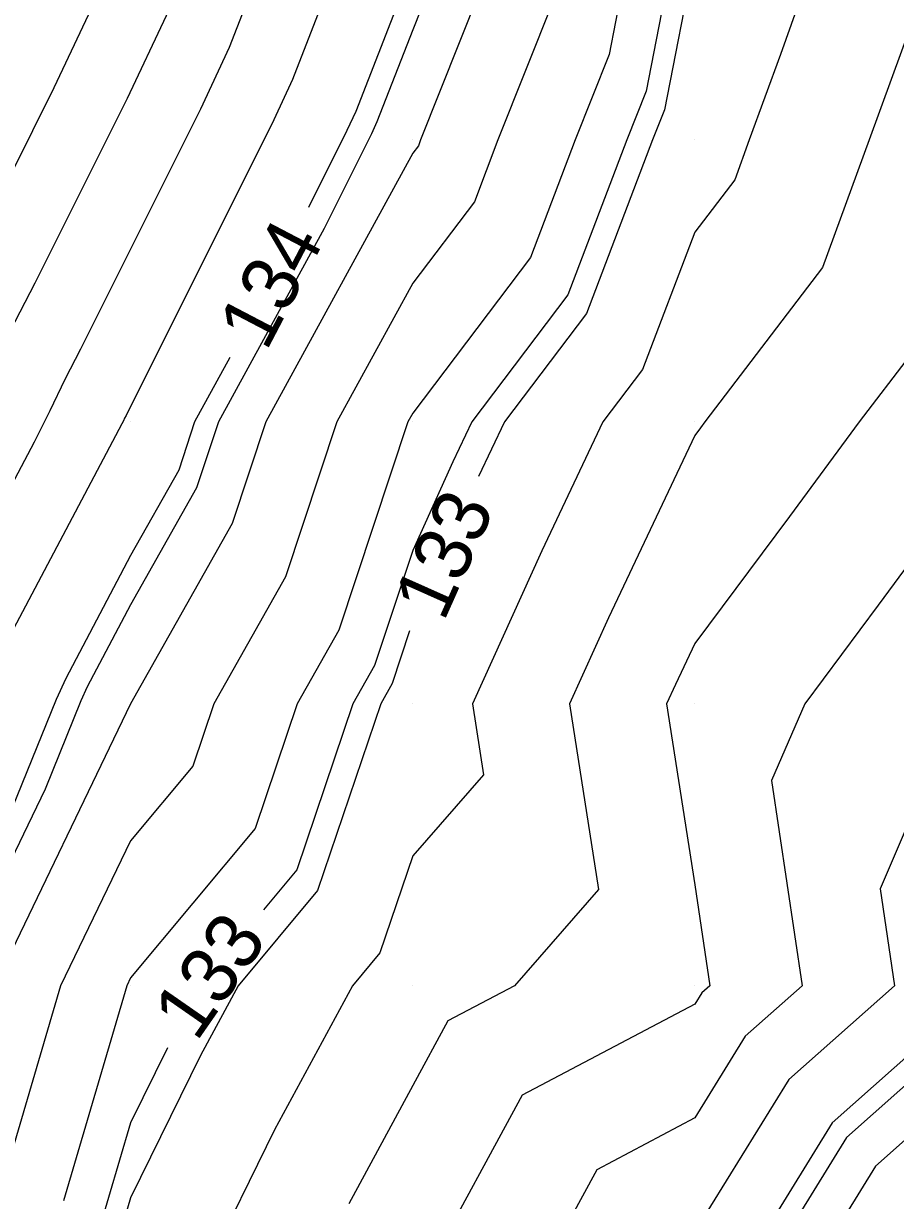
# Model space of a CAD drawing. Extents: x 2354170 to 2357230, y 866100 to 868290.
# Drawn here: x 2355336.18 to 2355367.09, y 866162.39 to 866204.13 of the extents above; entities that cross this region are included whole.
import ezdxf

# ---------------------------------------------------------------- set-up
doc = ezdxf.new("R2010")
doc.units = 0
for name, color, linetype in [('Default', 7, 'Continuous'), ('DTM Contours Major', 7, 'Continuous'), ('DTM Contours Minor', 7, 'Continuous'), ('DTM Contours Minor Text', 7, 'Continuous'), ('Exist DTM QL2 LIDAR Elevation Point', 7, 'Continuous')]:
    doc.layers.add(name, color=color, linetype=linetype)

msp = doc.modelspace()

# ---------------------------------------------------------------- linework, layer by layer
at = {"layer": 'Default'}
for points in [[(2355374.114, 866280.006), (2355372.32, 866275.505), (2355369.972, 866271.599), (2355368.351, 866267.665), (2355367.303, 866265.411), (2355365.12, 866261.196), (2355363.561, 866258.43), (2355361.212, 866254.704), (2355359.705, 866250.689), (2355358.72, 866248.518), (2355356.707, 866244.347), (2355355.092, 866240.477), (2355353.37, 866236.816), (2355351.655, 866233.237), (2355349.953, 866229.683), (2355348.653, 866227.067), (2355346.728, 866223.066), (2355344.96, 866218.95), (2355343.324, 866215.501), (2355341.697, 866212.135), (2355340.274, 866208.848), (2355338.99, 866205.534), (2355337.259, 866201.854), (2355334.972, 866197.269)], [(2355358.419, 866242.572), (2355356.386, 866237.701), (2355355.12, 866235.01), (2355353.86, 866232.38), (2355352.609, 866229.767), (2355350.648, 866225.822), (2355349.062, 866222.526), (2355346.413, 866216.358), (2355345.251, 866213.908), (2355344.095, 866211.517), (2355343.085, 866209.182), (2355341.233, 866204.404), (2355339.856, 866201.475), (2355336.587, 866194.923), (2355335.52, 866192.868)], [(2355375.496, 866218.337), (2355374.387, 866215.59), (2355372.933, 866210.001), (2355372.715, 866207.262), (2355370.356, 866200.001), (2355370.303, 866199.674), (2355369.976, 866198.841), (2355367.605, 866192.372), (2355365.804, 866190.001), (2355363.328, 866186.648), (2355359.976, 866182.144), (2355359.288, 866180.689), (2355358.976, 866180.001), (2355359.976, 866173.581), (2355360.506, 866170.001), (2355360.225, 866169.752), (2355359.976, 866169.347), (2355353.86, 866166.116), (2355350.538, 866160.001)], [(2355348.705, 866209.85), (2355345.719, 866202.145), (2355345.049, 866200.719), (2355339.817, 866190.231), (2355339.767, 866190.135), (2355339.72, 866190.037), (2355339.669, 866189.937), (2355335.381, 866181.808)], [(2355358.292, 866210.001), (2355356.941, 866203.035), (2355355.739, 866200.001), (2355354.15, 866195.827), (2355349.975, 866190.308), (2355349.808, 866190.001), (2355347.359, 866182.617), (2355345.887, 866180.001), (2355344.392, 866175.584), (2355339.975, 866170.28), (2355339.841, 866170.001), (2355337.599, 866162.377)], [(2355365.487, 866210.001), (2355363.009, 866203.035), (2355361.906, 866200.001), (2355361.388, 866198.588), (2355359.976, 866196.729), (2355358.12, 866191.856), (2355356.717, 866190.001), (2355354.553, 866185.424), (2355352.098, 866180.001), (2355352.49, 866177.487), (2355349.975, 866174.609), (2355348.81, 866171.166), (2355347.839, 866170.001), (2355345.082, 866164.894), (2355342.679, 866160.001)], [(2355379.117, 866210.001), (2355378.446, 866201.531), (2355377.948, 866200.001), (2355376.839, 866193.138), (2355375.607, 866190.001), (2355372.194, 866187.783), (2355369.976, 866180.834), (2355369.622, 866180.355), (2355369.358, 866180.001), (2355366.539, 866173.438), (2355367.048, 866170.001), (2355363.302, 866166.675), (2355359.976, 866161.282)], [(2355389.167, 866210.001), (2355387.974, 866202.003), (2355387.703, 866200.001), (2355383.691, 866196.286), (2355382.93, 866190.001), (2355383.064, 866189.03), (2355379.976, 866186.924), (2355375.78, 866184.197), (2355374.44, 866180.001), (2355373.316, 866176.661), (2355372.245, 866170.001), (2355369.976, 866166.792), (2355366.378, 866163.598), (2355364.16, 866160.001)], [(2355345.895, 866209.516), (2355343.476, 866203.275), (2355342.452, 866201.097), (2355338.202, 866192.577), (2355337.643, 866191.502), (2355337.119, 866190.399), (2355336.554, 866189.288), (2355333.085, 866182.712)], [(2355369.683, 866209.709), (2355366.153, 866200.001), (2355364.497, 866195.48), (2355360.334, 866190.001), (2355360.182, 866189.795), (2355359.976, 866189.518), (2355356.92, 866183.056), (2355355.537, 866180.001), (2355356.563, 866173.414), (2355353.58, 866170.001), (2355351.222, 866168.755), (2355349.975, 866166.46), (2355347.71, 866162.266)], [(2355353.015, 866206.962), (2355350.256, 866200.001), (2355350.179, 866199.798), (2355349.975, 866199.529), (2355344.768, 866190.001), (2355343.574, 866186.402), (2355339.975, 866180.003), (2355339.975, 866180.001), (2355339.974, 866180.001), (2355339.974, 866179.999), (2355335.148, 866170.001)], [(2355359.976, 866206.596), (2355358.905, 866201.072), (2355358.48, 866200.001), (2355356.135, 866193.842), (2355353.23, 866190.001), (2355352.313, 866188.062)], [(2355349.975, 866206.21), (2355347.962, 866201.015), (2355347.645, 866200.341), (2355346.279, 866197.603)], [(2355354.978, 866204.999), (2355352.998, 866200.001), (2355352.164, 866197.812), (2355349.975, 866194.918), (2355347.288, 866190.001), (2355345.467, 866184.51), (2355342.931, 866180.001), (2355342.183, 866177.793), (2355339.975, 866175.141), (2355337.494, 866170.001), (2355335.786, 866164.19)], [(2355375.58, 866204.396), (2355374.152, 866200.001), (2355373.571, 866196.406), (2355371.056, 866190.001), (2355370.401, 866189.576), (2355369.976, 866188.243), (2355366.475, 866183.502), (2355363.869, 866180.001), (2355362.699, 866177.277), (2355363.777, 866170.001), (2355361.763, 866168.213), (2355359.976, 866165.314), (2355356.499, 866163.477), (2355354.61, 866160.001)], [(2355343.498, 866192.288), (2355342.248, 866190.001), (2355341.682, 866188.294), (2355339.975, 866185.26), (2355337.678, 866180.905), (2355337.339, 866180.157), (2355335.438, 866175.463), (2355332.801, 866170.001), (2355332.159, 866167.817), (2355329.975, 866164.04), (2355328.353, 866161.156), (2355328.142, 866160.537), (2355326.813, 866156.839), (2355324.305, 866150.001), (2355323.118, 866146.858), (2355321.992, 866144.803), (2355321.037, 866145.215), (2355318.619, 866146.292), (2355316.795, 866145.645), (2355311.441, 866148.047)], [(2355349.868, 866182.585), (2355349.251, 866180.725), (2355348.844, 866180.001), (2355346.601, 866173.375), (2355343.791, 866170.001), (2355342.453, 866167.523), (2355339.975, 866162.476), (2355339.413, 866160.563), (2355339.088, 866160.001), (2355335.846, 866154.13), (2355334.274, 866150.001), (2355333.286, 866146.69), (2355330.392, 866140), (2355330.413, 866139.782), (2355330.35, 866139.735), (2355327.788, 866138.826), (2355323.821, 866140.606)], [(2355372.893, 866182.565), (2355372.075, 866180.001), (2355371.546, 866178.43), (2355370.191, 866170.001), (2355369.976, 866169.696), (2355364.84, 866165.136), (2355361.673, 866160.001), (2355360.954, 866159.022), (2355359.976, 866154.612), (2355358.407, 866151.57), (2355357.688, 866150.001), (2355353.382, 866146.593), (2355350.654, 866140), (2355350.554, 866139.422), (2355349.975, 866136.97), (2355347.996, 866131.98), (2355348.093, 866130.941), (2355345.494, 866129.03), (2355344.276, 866128.597), (2355342.39, 866129.443)]]:
    msp.add_lwpolyline(points, dxfattribs=at)
at = {"layer": 'DTM Contours Major'}
msp.add_lwpolyline([(2355358.419, 866242.572), (2355356.386, 866237.701), (2355355.12, 866235.01), (2355353.86, 866232.38), (2355352.609, 866229.767), (2355350.648, 866225.822), (2355349.062, 866222.526), (2355346.413, 866216.358), (2355345.251, 866213.908), (2355344.095, 866211.517), (2355343.085, 866209.182), (2355341.233, 866204.404), (2355339.856, 866201.475), (2355336.587, 866194.923), (2355335.52, 866192.868)], dxfattribs=at)
at = {"layer": 'DTM Contours Minor'}
for points in [[(2355359.854, 866210.001), (2355358.25, 866201.726), (2355357.566, 866200.001), (2355355.473, 866194.503), (2355352.068, 866190.001), (2355351.396, 866188.58), (2355349.975, 866185.441), (2355348.621, 866181.356), (2355347.859, 866180.001), (2355345.865, 866174.111), (2355344.687, 866172.698)], [(2355351.706, 866208.271), (2355349.975, 866203.904), (2355348.71, 866200.639), (2355348.51, 866200.215), (2355346.84, 866196.865), (2355343.088, 866190.001), (2355342.313, 866187.664), (2355339.975, 866183.508), (2355338.443, 866180.604), (2355338.217, 866180.105), (2355336.95, 866176.975), (2355333.583, 866170.001)], [(2355372.715, 866207.262), (2355370.356, 866200.001), (2355370.303, 866199.674), (2355369.976, 866198.841), (2355367.605, 866192.372), (2355365.804, 866190.001), (2355363.328, 866186.648), (2355359.976, 866182.144), (2355359.288, 866180.689), (2355358.976, 866180.001), (2355359.976, 866173.581), (2355360.506, 866170.001), (2355360.225, 866169.752), (2355359.976, 866169.347), (2355353.86, 866166.116), (2355350.538, 866160.001)], [(2355381.126, 866190.745), (2355381.036, 866190.001), (2355381.085, 866189.653), (2355379.976, 866188.897), (2355374.585, 866185.392), (2355372.863, 866180.001), (2355372.136, 866177.84), (2355370.876, 866170.001), (2355369.976, 866168.728), (2355365.353, 866164.624), (2355362.502, 866160.001), (2355361.432, 866158.544), (2355359.976, 866151.98), (2355359.302, 866150.674), (2355358.994, 866150.001), (2355353.959, 866146.017), (2355351.47, 866140), (2355351.248, 866138.728), (2355349.975, 866133.333), (2355349.029, 866130.947), (2355349.076, 866130.45), (2355346.335, 866128.435), (2355345.192, 866128.029), (2355343.422, 866128.823)], [(2355341.281, 866167.797), (2355339.975, 866165.137), (2355338.808, 866161.168), (2355338.134, 866160.001), (2355335.231, 866154.745), (2355333.426, 866150.001), (2355332.633, 866147.343), (2355329.975, 866141.2), (2355329.646, 866140.33), (2355329.592, 866140.231), (2355329.546, 866140.251), (2355329.43, 866140.302), (2355326.872, 866139.394), (2355322.789, 866141.226)]]:
    msp.add_lwpolyline(points, dxfattribs=at)
at = {"layer": 'Exist DTM QL2 LIDAR Elevation Point'}
for p, q in [((2355349.975, 866200.001), (2355349.975, 866200.001)), ((2355359.976, 866200.001), (2355359.976, 866200.001)), ((2355339.975, 866190.001), (2355339.975, 866190.001)), ((2355349.975, 866190.001), (2355349.975, 866190.001)), ((2355359.976, 866190.001), (2355359.976, 866190.001)), ((2355339.975, 866180.001), (2355339.975, 866180.001)), ((2355349.975, 866180.001), (2355349.975, 866180.001)), ((2355359.976, 866180.001), (2355359.976, 866180.001)), ((2355339.975, 866170.001), (2355339.975, 866170.001)), ((2355349.975, 866170.001), (2355349.975, 866170.001)), ((2355359.976, 866170.001), (2355359.976, 866170.001))]:
    msp.add_line(p, q, dxfattribs=at)

# ---------------------------------------------------------------- texts
at = {"layer": 'Default'}
for s, rotation, p in [('134', 62.3759, (2355344.782, 866192.469)), ('133', 65.9408, (2355351.07, 866182.874))]:
    msp.add_text(s, height=2, rotation=rotation, dxfattribs=at).set_placement(p)
at = {"layer": 'DTM Contours Minor Text'}
msp.add_text('133', height=2, rotation=55.1975, dxfattribs=at).set_placement((2355342.308, 866167.979))

doc.saveas('drawing.dxf')
